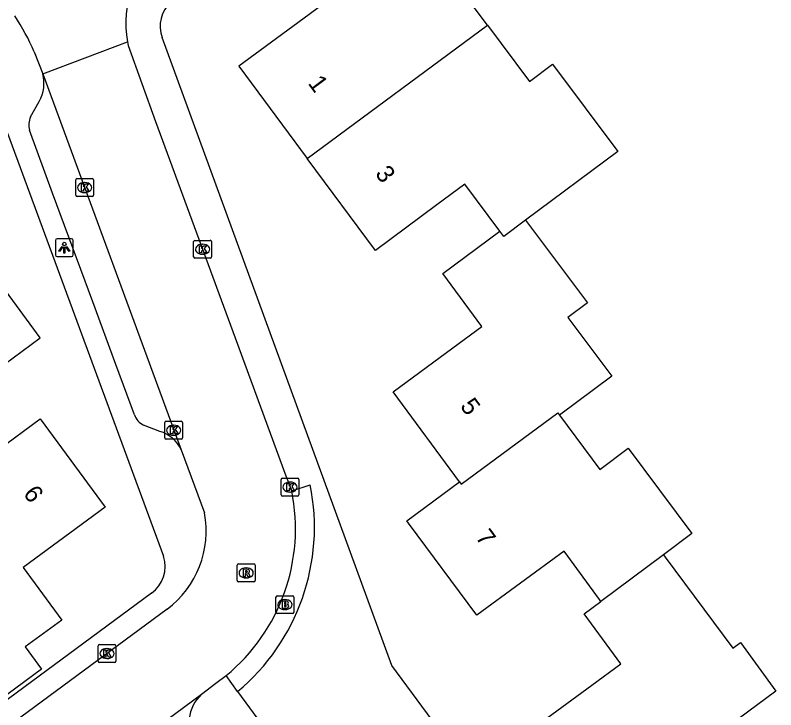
# Model space of a CAD drawing. Extents: x 163427 to 164190, y 380331 to 381641.
# Drawn here: x 163847.67 to 163890.38, y 381284.84 to 381323.86 of the extents above; entities that cross this region are included whole.
import ezdxf

# ---------------------------------------------------------------- set-up
doc = ezdxf.new("R2010")
doc.units = 0
for name, color, linetype in [('IMGEO_Brandkraan', 7, 'Continuous'), ('IMGEO_Kolk', 7, 'Continuous'), ('IMGEO_Lichtpunt', 7, 'Continuous'), ('IMGEO_Pand', 7, 'Continuous'), ('IMGEO_Pand_nummerreeks', 7, 'Continuous'), ('IMGEO_Rijbaan_lokaal_open', 7, 'Continuous'), ('IMGEO_Rioolput', 7, 'Continuous'), ('IMGEO_Voetpad_open', 7, 'Continuous')]:
    doc.layers.add(name, color=color, linetype=linetype)

msp = doc.modelspace()

# ---------------------------------------------------------------- linework, layer by layer
at = {"layer": 'IMGEO_Brandkraan'}
for p, q in [((163862.314, 381290.321), (163862.314, 381291.173)), ((163862.389, 381291.247), (163863.241, 381291.247)), ((163862.802, 381291.027), (163862.827, 381291.027)), ((163863.315, 381291.173), (163863.315, 381290.321)), ((163863.241, 381290.247), (163862.389, 381290.247)), ((163862.825, 381290.467), (163862.8, 381290.467))]:
    msp.add_line(p, q, dxfattribs=at)
for points in [[(163862.314, 381290.321), (163862.314, 381291.173)], [(163862.389, 381291.247), (163863.241, 381291.247)], [(163863.315, 381291.173), (163863.315, 381290.321)], [(163862.662, 381290.947), (163862.662, 381290.547), (163862.875, 381290.547)], [(163862.893, 381290.947), (163862.662, 381290.947)], [(163862.841, 381290.866), (163862.787, 381290.866), (163862.787, 381290.79)], [(163862.787, 381290.79), (163862.84, 381290.79)], [(163862.849, 381290.714), (163862.787, 381290.714), (163862.787, 381290.633)], [(163862.787, 381290.633), (163862.849, 381290.633)], [(163863.241, 381290.247), (163862.389, 381290.247)]]:
    msp.add_lwpolyline(points, dxfattribs=at)
for centre, radius, start, end in [((163862.391, 381291.171), 0.0765, 91.552, 178.448), ((163862.391, 381291.171), 0.0765, 91.552, 178.448), ((163863.239, 381291.171), 0.0765, 1.552, 88.448), ((163863.239, 381291.171), 0.0765, 1.552, 88.448), ((163862.842, 381290.828), 0.0379, 267.8285, 90.9355), ((163862.85, 381290.673), 0.0404, 269.8759, 90.5077), ((163862.897, 381290.802), 0.145, 59.4692, 91.5367), ((163862.922, 381290.849), 0.0922, 285.5137, 58.1501), ((163862.927, 381290.657), 0.105, 301.3115, 78.989), ((163862.391, 381290.323), 0.0765, 181.552, 268.448), ((163862.391, 381290.323), 0.0765, 181.552, 268.448), ((163862.881, 381290.798), 0.251, 268.6676, 293.5347), ((163863.239, 381290.323), 0.0765, 271.552, 358.448), ((163863.239, 381290.323), 0.0765, 271.552, 358.448)]:
    msp.add_arc(centre, radius, start, end, dxfattribs=at)
for centre, major_axis, ratio, start_param, end_param in [((163862.801, 381290.747), (-0.387, 0.002), 0.722429, 4.712389, 7.853982), ((163862.826, 381290.747), (-0.39, 0.002), 0.717154, 1.570796, 4.712389)]:
    msp.add_ellipse(centre, major_axis=major_axis, ratio=ratio, start_param=start_param, end_param=end_param, dxfattribs=at)
at = {"layer": 'IMGEO_Kolk'}
for p, q in [((163851.069, 381313.753), (163851.069, 381314.605)), ((163851.144, 381314.679), (163851.996, 381314.679)), ((163852.07, 381314.605), (163852.07, 381313.753)), ((163851.557, 381314.459), (163851.582, 381314.459)), ((163851.996, 381313.679), (163851.144, 381313.679)), ((163851.58, 381313.899), (163851.555, 381313.899)), ((163857.691, 381310.287), (163857.691, 381311.139)), ((163857.766, 381311.213), (163858.618, 381311.213)), ((163858.692, 381311.139), (163858.692, 381310.287)), ((163858.179, 381310.993), (163858.204, 381310.993)), ((163858.202, 381310.433), (163858.177, 381310.433)), ((163858.618, 381310.213), (163857.766, 381310.213)), ((163856.069, 381300.118), (163856.069, 381300.97)), ((163856.144, 381301.044), (163856.996, 381301.044)), ((163856.557, 381300.824), (163856.582, 381300.824)), ((163857.07, 381300.97), (163857.07, 381300.118)), ((163856.996, 381300.044), (163856.144, 381300.044)), ((163856.58, 381300.264), (163856.555, 381300.264)), ((163862.679, 381297.847), (163863.531, 381297.847)), ((163862.604, 381296.921), (163862.604, 381297.773)), ((163863.092, 381297.627), (163863.117, 381297.627)), ((163863.605, 381297.773), (163863.605, 381296.921)), ((163863.115, 381297.067), (163863.09, 381297.067)), ((163863.531, 381296.847), (163862.679, 381296.847)), ((163852.395, 381288.497), (163853.247, 381288.497)), ((163852.32, 381287.571), (163852.32, 381288.423)), ((163852.808, 381288.277), (163852.833, 381288.277)), ((163853.321, 381288.423), (163853.321, 381287.571)), ((163852.831, 381287.717), (163852.806, 381287.717)), ((163853.247, 381287.497), (163852.395, 381287.497))]:
    msp.add_line(p, q, dxfattribs=at)
for points in [[(163851.069, 381313.753), (163851.069, 381314.605)], [(163851.144, 381314.679), (163851.996, 381314.679)], [(163852.07, 381314.605), (163852.07, 381313.753)], [(163851.39, 381314.379), (163851.513, 381314.379), (163851.513, 381314.228), (163851.643, 381314.379), (163851.807, 381314.379), (163851.661, 381314.228), (163851.814, 381313.979), (163851.662, 381313.979), (163851.577, 381314.143), (163851.513, 381314.076), (163851.513, 381313.979), (163851.39, 381313.979), (163851.39, 381314.379)], [(163851.996, 381313.679), (163851.144, 381313.679)], [(163857.691, 381310.287), (163857.691, 381311.139)], [(163857.766, 381311.213), (163858.618, 381311.213)], [(163858.692, 381311.139), (163858.692, 381310.287)], [(163858.012, 381310.913), (163858.135, 381310.913), (163858.135, 381310.762), (163858.265, 381310.913), (163858.429, 381310.913), (163858.283, 381310.762), (163858.436, 381310.513), (163858.284, 381310.513), (163858.199, 381310.677), (163858.135, 381310.61), (163858.135, 381310.513), (163858.012, 381310.513), (163858.012, 381310.913)], [(163858.618, 381310.213), (163857.766, 381310.213)], [(163856.069, 381300.118), (163856.069, 381300.97)], [(163856.144, 381301.044), (163856.996, 381301.044)], [(163857.07, 381300.97), (163857.07, 381300.118)], [(163856.39, 381300.744), (163856.513, 381300.744), (163856.513, 381300.593), (163856.643, 381300.744), (163856.807, 381300.744), (163856.661, 381300.593), (163856.814, 381300.344), (163856.662, 381300.344), (163856.577, 381300.508), (163856.513, 381300.441), (163856.513, 381300.344), (163856.39, 381300.344), (163856.39, 381300.744)], [(163856.996, 381300.044), (163856.144, 381300.044)], [(163862.679, 381297.847), (163863.531, 381297.847)], [(163862.604, 381296.921), (163862.604, 381297.773)], [(163862.925, 381297.547), (163863.048, 381297.547), (163863.048, 381297.396), (163863.178, 381297.547), (163863.342, 381297.547), (163863.196, 381297.396), (163863.349, 381297.147), (163863.197, 381297.147), (163863.112, 381297.311), (163863.048, 381297.244), (163863.048, 381297.147), (163862.925, 381297.147), (163862.925, 381297.547)], [(163863.605, 381297.773), (163863.605, 381296.921)], [(163863.531, 381296.847), (163862.679, 381296.847)], [(163852.395, 381288.497), (163853.247, 381288.497)], [(163852.32, 381287.571), (163852.32, 381288.423)], [(163852.641, 381288.197), (163852.764, 381288.197), (163852.764, 381288.046), (163852.894, 381288.197), (163853.058, 381288.197), (163852.912, 381288.046), (163853.065, 381287.797), (163852.913, 381287.797), (163852.828, 381287.961), (163852.764, 381287.894), (163852.764, 381287.797), (163852.641, 381287.797), (163852.641, 381288.197)], [(163853.321, 381288.423), (163853.321, 381287.571)], [(163853.247, 381287.497), (163852.395, 381287.497)]]:
    msp.add_lwpolyline(points, dxfattribs=at)
for centre, start, end in [((163851.146, 381314.603), 91.552, 178.448), ((163851.146, 381314.603), 91.552, 178.448), ((163851.994, 381314.603), 1.552, 88.448), ((163851.994, 381314.603), 1.552, 88.448), ((163851.146, 381313.755), 181.552, 268.448), ((163851.146, 381313.755), 181.552, 268.448), ((163851.994, 381313.755), 271.552, 358.448), ((163851.994, 381313.755), 271.552, 358.448), ((163857.768, 381311.137), 91.552, 178.448), ((163857.768, 381311.137), 91.552, 178.448), ((163858.616, 381311.137), 1.552, 88.448), ((163858.616, 381311.137), 1.552, 88.448), ((163857.768, 381310.289), 181.552, 268.448), ((163857.768, 381310.289), 181.552, 268.448), ((163858.616, 381310.289), 271.552, 358.448), ((163858.616, 381310.289), 271.552, 358.448), ((163856.146, 381300.968), 91.552, 178.448), ((163856.146, 381300.968), 91.552, 178.448), ((163856.994, 381300.968), 1.552, 88.448), ((163856.994, 381300.968), 1.552, 88.448), ((163856.146, 381300.12), 181.552, 268.448), ((163856.146, 381300.12), 181.552, 268.448), ((163856.994, 381300.12), 271.552, 358.448), ((163856.994, 381300.12), 271.552, 358.448), ((163862.681, 381297.771), 91.552, 178.448), ((163862.681, 381297.771), 91.552, 178.448), ((163863.529, 381297.771), 1.552, 88.448), ((163863.529, 381297.771), 1.552, 88.448), ((163862.681, 381296.923), 181.552, 268.448), ((163862.681, 381296.923), 181.552, 268.448), ((163863.529, 381296.923), 271.552, 358.448), ((163863.529, 381296.923), 271.552, 358.448), ((163852.397, 381288.421), 91.552, 178.448), ((163852.397, 381288.421), 91.552, 178.448), ((163853.245, 381288.421), 1.552, 88.448), ((163853.245, 381288.421), 1.552, 88.448), ((163852.397, 381287.573), 181.552, 268.448), ((163852.397, 381287.573), 181.552, 268.448), ((163853.245, 381287.573), 271.552, 358.448), ((163853.245, 381287.573), 271.552, 358.448)]:
    msp.add_arc(centre, 0.0765, start, end, dxfattribs=at)
for centre, major_axis, ratio, start_param, end_param in [((163851.556, 381314.179), (-0.387, 0.002), 0.722429, 4.712389, 7.853982), ((163851.581, 381314.179), (-0.39, 0.002), 0.717154, 1.570796, 4.712389), ((163858.178, 381310.713), (-0.387, 0.002), 0.722429, 4.712389, 7.853982), ((163858.203, 381310.713), (-0.39, 0.002), 0.717154, 1.570796, 4.712389), ((163856.556, 381300.544), (-0.387, 0.002), 0.722429, 4.712389, 7.853982), ((163856.581, 381300.544), (-0.39, 0.002), 0.717154, 1.570796, 4.712389), ((163863.091, 381297.347), (-0.387, 0.002), 0.722429, 4.712389, 7.853982), ((163863.116, 381297.347), (-0.39, 0.002), 0.717154, 1.570796, 4.712389), ((163852.807, 381287.997), (-0.387, 0.002), 0.722429, 4.712389, 7.853982), ((163852.832, 381287.997), (-0.39, 0.002), 0.717154, 1.570796, 4.712389)]:
    msp.add_ellipse(centre, major_axis=major_axis, ratio=ratio, start_param=start_param, end_param=end_param, dxfattribs=at)
at = {"layer": 'IMGEO_Lichtpunt'}
for p, q in [((163849.93, 381311.205), (163849.93, 381310.398)), ((163849.93, 381311.205), (163849.93, 381310.398)), ((163850.832, 381311.3), (163850.024, 381311.3)), ((163850.832, 381311.3), (163850.024, 381311.3)), ((163850.926, 381310.398), (163850.926, 381311.205)), ((163850.926, 381310.398), (163850.926, 381311.205)), ((163850.024, 381310.304), (163850.832, 381310.304)), ((163850.024, 381310.304), (163850.832, 381310.304))]:
    msp.add_line(p, q, dxfattribs=at)
for points in [[(163850.304, 381310.869), (163850.343, 381310.841), (163850.155, 381310.579), (163850.117, 381310.606), (163850.304, 381310.869)], [(163850.406, 381310.821), (163850.453, 381310.821), (163850.453, 381310.499), (163850.406, 381310.499), (163850.406, 381310.821)], [(163850.516, 381310.841), (163850.554, 381310.868), (163850.741, 381310.606), (163850.702, 381310.578), (163850.516, 381310.841)]]:
    msp.add_lwpolyline(points, dxfattribs=at)
msp.add_circle((163850.429, 381311.003), 0.0994, dxfattribs=at)
for centre, start, end in [((163850.024, 381311.205), 90, 180), ((163850.024, 381311.205), 90, 180), ((163850.832, 381311.205), 0, 90), ((163850.832, 381311.205), 0, 90), ((163850.024, 381310.398), 180, 270), ((163850.024, 381310.398), 180, 270), ((163850.832, 381310.398), 270, 0), ((163850.832, 381310.398), 270, 360)]:
    msp.add_arc(centre, 0.0946, start, end, dxfattribs=at)
at = {"layer": 'IMGEO_Pand'}
for points in [[(163874.189, 381323.304), (163872.175, 381326.007), (163870.21, 381328.645), (163867.222, 381332.654)], [(163862.152, 381328.913), (163865.254, 381324.703), (163864.175, 381323.906), (163860.229, 381320.99), (163864.071, 381315.809)], [(163864.071, 381315.809), (163874.189, 381323.304)], [(163874.189, 381323.304), (163876.545, 381320.145), (163877.847, 381321.116), (163881.51, 381316.203), (163876.334, 381312.354)], [(163874.885, 381311.729), (163872.918, 381314.372), (163871.342, 381313.199), (163867.904, 381310.641), (163864.071, 381315.809)], [(163876.334, 381312.354), (163875.107, 381311.429), (163874.885, 381311.729)], [(163876.334, 381312.354), (163879.801, 381307.701), (163878.704, 381306.883), (163881.169, 381303.576), (163878.23, 381301.386)], [(163872.62, 381297.645), (163868.889, 381302.702), (163872.248, 381305.179), (163873.875, 381306.379), (163871.685, 381309.348), (163874.885, 381311.729)], [(163846.672, 381299.419), (163844.5, 381302.367), (163849.08, 381305.74), (163845.43, 381310.69), (163842.771, 381308.731)], [(163872.62, 381297.645), (163872.715, 381297.516), (163878.134, 381301.514), (163878.23, 381301.386)], [(163878.23, 381301.386), (163880.498, 381298.342), (163882.099, 381299.536), (163885.673, 381294.739), (163884.073, 381293.545)], [(163846.672, 381299.419), (163849.064, 381301.18), (163852.716, 381296.218), (163848.117, 381292.833), (163850.29, 381289.88), (163848.235, 381288.371), (163849.152, 381287.121), (163846.24, 381284.983), (163845.32, 381286.23), (163843.272, 381289.006), (163843.147, 381289.175), (163843.059, 381289.109), (163839.408, 381294.058), (163841.7, 381295.75)], [(163880.557, 381290.92), (163880.478, 381291.027), (163878.488, 381293.741), (163873.583, 381290.145), (163869.748, 381295.327), (163869.654, 381295.455), (163872.62, 381297.645)], [(163884.073, 381293.545), (163880.557, 381290.92)], [(163884.073, 381293.545), (163884.168, 381293.417), (163887.975, 381288.308), (163888.396, 381288.622), (163890.379, 381285.881), (163887.194, 381283.523)], [(163879.953, 381278.161), (163876.122, 381283.338), (163880.052, 381286.22), (163881.679, 381287.413), (163879.62, 381290.22), (163880.557, 381290.92)]]:
    msp.add_lwpolyline(points, dxfattribs=at)
at = {"layer": 'IMGEO_Rijbaan_lokaal_open'}
for points in [[(163849.224, 381320.566), (163853.975, 381322.362)], [(163853.975, 381322.362), (163854.016, 381322.153), (163855.553, 381317.887), (163860.014, 381305.744), (163862.87, 381297.989), (163863.195, 381297.131)], [(163848.744, 381321.81), (163849.224, 381320.566)], [(163849.224, 381320.566), (163856.99, 381299.445)], [(163856.99, 381299.445), (163858.291, 381295.901)], [(163856.196, 381290.495), (163840.542, 381278.94), (163837.534, 381276.689), (163832.701, 381273.14), (163829.648, 381270.898), (163824.802, 381267.312), (163821.783, 381265.074), (163816.968, 381261.506), (163813.962, 381259.278), (163809.047, 381255.652), (163806.013, 381253.413), (163801.493, 381250.086), (163798.454, 381247.829), (163793.309, 381244.036), (163792.832, 381243.661), (163792.016, 381242.602)], [(163858.14, 381285.713), (163858.944, 381286.328), (163859.512, 381286.756)], [(163799.355, 381242.195), (163809.898, 381250), (163858.14, 381285.713)]]:
    msp.add_lwpolyline(points, dxfattribs=at)
for centre, radius, start, end in [((163859.912, 381323.411), 6.029, 130.4077, 190.0197), ((163834.924, 381315.612), 15.146, 24.1551, 32.8097), ((163852.74, 381295.001), 10.67, 309.3981, 11.5134), ((163852.966, 381294.856), 5.427, 306.5295, 11.1046)]:
    msp.add_arc(centre, radius, start, end, dxfattribs=at)
at = {"layer": 'IMGEO_Rioolput'}
for p, q in [((163860.139, 381292.103), (163860.139, 381292.955)), ((163860.214, 381293.029), (163861.066, 381293.029)), ((163860.627, 381292.809), (163860.652, 381292.809)), ((163861.14, 381292.955), (163861.14, 381292.103)), ((163861.066, 381292.029), (163860.214, 381292.029)), ((163860.65, 381292.249), (163860.625, 381292.249))]:
    msp.add_line(p, q, dxfattribs=at)
for points in [[(163860.139, 381292.103), (163860.139, 381292.955)], [(163860.214, 381293.029), (163861.066, 381293.029)], [(163860.728, 381292.727), (163860.476, 381292.729), (163860.476, 381292.329)], [(163861.14, 381292.955), (163861.14, 381292.103)], [(163860.476, 381292.329), (163860.6, 381292.329), (163860.6, 381292.491), (163860.611, 381292.491)], [(163860.654, 381292.648), (163860.6, 381292.648), (163860.6, 381292.567)], [(163860.6, 381292.567), (163860.652, 381292.567)], [(163860.658, 381292.462), (163860.729, 381292.329), (163860.869, 381292.329), (163860.804, 381292.455)], [(163861.066, 381292.029), (163860.214, 381292.029)]]:
    msp.add_lwpolyline(points, dxfattribs=at)
for centre, radius, start, end in [((163860.216, 381292.953), 0.0765, 91.552, 178.448), ((163860.216, 381292.953), 0.0765, 91.552, 178.448), ((163860.727, 381292.617), 0.109, 350.3612, 89.416), ((163861.064, 381292.953), 0.0765, 1.552, 88.448), ((163861.064, 381292.953), 0.0765, 1.552, 88.448), ((163860.61, 381292.438), 0.0533, 26.0293, 88.6989), ((163860.636, 381292.756), 0.19, 274.7715, 282.9687), ((163860.66, 381292.552), 0.0964, 77.0061, 93.1865), ((163860.674, 381292.609), 0.0378, 276.6634, 79.6772), ((163860.725, 381292.617), 0.112, 277.5842, 350.9817), ((163860.709, 381292.402), 0.108, 29.5134, 73.7905), ((163860.216, 381292.105), 0.0765, 181.552, 268.448), ((163860.216, 381292.105), 0.0765, 181.552, 268.448), ((163861.064, 381292.105), 0.0765, 271.552, 358.448), ((163861.064, 381292.105), 0.0765, 271.552, 358.448)]:
    msp.add_arc(centre, radius, start, end, dxfattribs=at)
for centre, major_axis, ratio, start_param, end_param in [((163860.626, 381292.529), (-0.387, 0.002), 0.722429, 4.712389, 7.853982), ((163860.651, 381292.529), (-0.39, 0.002), 0.717154, 1.570796, 4.712389)]:
    msp.add_ellipse(centre, major_axis=major_axis, ratio=ratio, start_param=start_param, end_param=end_param, dxfattribs=at)
at = {"layer": 'IMGEO_Voetpad_open'}
for points in [[(163879.085, 381260.472), (163885.244, 381265.036), (163868.819, 381287.322), (163868.33, 381288.66), (163855.929, 381322.603)], [(163848.538, 381318.153), (163849.024, 381319.023)], [(163847.238, 381317.241), (163855.999, 381293.46)], [(163854.363, 381301.414), (163853.324, 381304.233), (163852.026, 381307.756), (163849.773, 381313.872), (163848.474, 381317.396)], [(163855.796, 381300.48), (163854.88, 381300.834)], [(163863.195, 381297.131), (163864.238, 381297.467)], [(163855.325, 381291.38), (163799.315, 381250), (163791.55, 381244.263)], [(163860.153, 381285.858), (163859.512, 381286.756)], [(163860.153, 381285.858), (163861.713, 381283.755)]]:
    msp.add_lwpolyline(points, dxfattribs=at)
for centre, radius, start, end in [((163857.674, 381323.251), 1.862, 132.6486, 200.3643), ((163847.158, 381320.049), 2.13, 331.1903, 14.0389), ((163849.51, 381317.69), 1.077, 154.5127, 195.8222), ((163855.299, 381301.728), 0.987, 198.5309, 244.8954), ((163855.228, 381298.619), 1.946, 25.1215, 73.0388), ((163852.462, 381295.087), 12.014, 309.8035, 11.4244), ((163854.225, 381292.886), 1.864, 306.1429, 17.9484), ((163859.548, 381284.14), 2.111, 131.8188, 174.8526)]:
    msp.add_arc(centre, radius, start, end, dxfattribs=at)

# ---------------------------------------------------------------- texts
at = {"layer": 'IMGEO_Pand_nummerreeks'}
for s, rotation, p in [('1', 306.5602, (163864.076, 381320.033)), ('3', 306.5613, (163867.845, 381314.951)), ('5', 306.417, (163872.619, 381301.891)), ('6', 306.3528, (163848.085, 381296.977)), ('7', 306.4972, (163873.481, 381294.52))]:
    msp.add_text(s, height=1, rotation=rotation, dxfattribs=at).set_placement(p)

doc.saveas('drawing.dxf')
